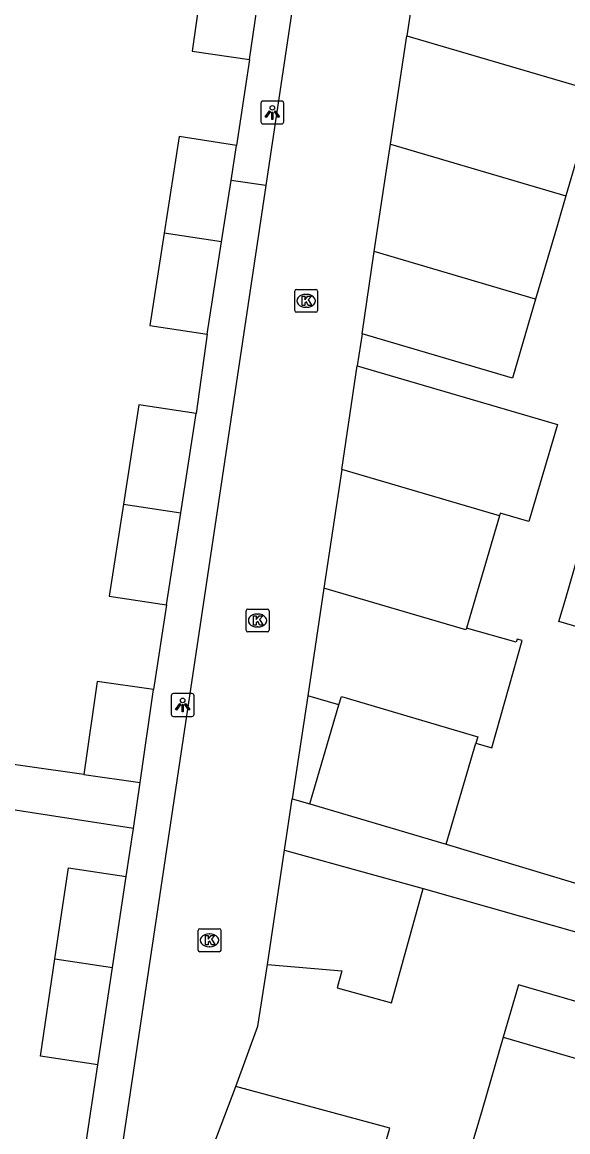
# Model space of a CAD drawing. Extents: x 161084 to 161928, y 385355 to 386522.
# Drawn here: x 161747.83 to 161771.6, y 385445.34 to 385493.71 of the extents above; entities that cross this region are included whole.
import ezdxf

# ---------------------------------------------------------------- set-up
doc = ezdxf.new("R2010")
doc.units = 0
for name, color, linetype in [('IMGEO_Kolk', 7, 'Continuous'), ('IMGEO_Lichtpunt', 7, 'Continuous'), ('IMGEO_Pand', 7, 'Continuous'), ('IMGEO_Rijbaan_lokaal_open', 7, 'Continuous'), ('IMGEO_Voetpad_open', 7, 'Continuous')]:
    doc.layers.add(name, color=color, linetype=linetype)

msp = doc.modelspace()

# ---------------------------------------------------------------- linework, layer by layer
at = {"layer": 'IMGEO_Kolk'}
for p, q in [((161759.698, 385481.135), (161759.698, 385481.987)), ((161759.773, 385482.061), (161760.625, 385482.061)), ((161760.699, 385481.987), (161760.699, 385481.135)), ((161760.186, 385481.841), (161760.211, 385481.841)), ((161760.625, 385481.061), (161759.773, 385481.061)), ((161760.209, 385481.281), (161760.184, 385481.281)), ((161757.58, 385467.201), (161757.58, 385468.053)), ((161757.655, 385468.127), (161758.507, 385468.127)), ((161758.581, 385468.053), (161758.581, 385467.201)), ((161758.068, 385467.907), (161758.093, 385467.907)), ((161758.507, 385467.127), (161757.655, 385467.127)), ((161758.091, 385467.347), (161758.066, 385467.347)), ((161755.487, 385453.264), (161755.487, 385454.116)), ((161755.562, 385454.19), (161756.414, 385454.19)), ((161755.975, 385453.97), (161756, 385453.97)), ((161756.488, 385454.116), (161756.488, 385453.264)), ((161756.414, 385453.19), (161755.562, 385453.19)), ((161755.998, 385453.41), (161755.973, 385453.41))]:
    msp.add_line(p, q, dxfattribs=at)
for points in [[(161759.698, 385481.135), (161759.698, 385481.987)], [(161759.773, 385482.061), (161760.625, 385482.061)], [(161760.699, 385481.987), (161760.699, 385481.135)], [(161760.019, 385481.761), (161760.142, 385481.761), (161760.142, 385481.61), (161760.272, 385481.761), (161760.436, 385481.761), (161760.29, 385481.61), (161760.443, 385481.361), (161760.291, 385481.361), (161760.206, 385481.525), (161760.142, 385481.458), (161760.142, 385481.361), (161760.019, 385481.361), (161760.019, 385481.761)], [(161760.625, 385481.061), (161759.773, 385481.061)], [(161757.58, 385467.201), (161757.58, 385468.053)], [(161757.655, 385468.127), (161758.507, 385468.127)], [(161758.581, 385468.053), (161758.581, 385467.201)], [(161757.901, 385467.827), (161758.024, 385467.827), (161758.024, 385467.676), (161758.154, 385467.827), (161758.318, 385467.827), (161758.172, 385467.676), (161758.325, 385467.427), (161758.173, 385467.427), (161758.088, 385467.591), (161758.024, 385467.524), (161758.024, 385467.427), (161757.901, 385467.427), (161757.901, 385467.827)], [(161758.507, 385467.127), (161757.655, 385467.127)], [(161755.487, 385453.264), (161755.487, 385454.116)], [(161755.562, 385454.19), (161756.414, 385454.19)], [(161756.488, 385454.116), (161756.488, 385453.264)], [(161755.808, 385453.89), (161755.931, 385453.89), (161755.931, 385453.739), (161756.061, 385453.89), (161756.225, 385453.89), (161756.079, 385453.739), (161756.232, 385453.49), (161756.08, 385453.49), (161755.995, 385453.654), (161755.931, 385453.587), (161755.931, 385453.49), (161755.808, 385453.49), (161755.808, 385453.89)], [(161756.414, 385453.19), (161755.562, 385453.19)]]:
    msp.add_lwpolyline(points, dxfattribs=at)
for centre, start, end in [((161759.775, 385481.985), 91.552, 178.448), ((161759.775, 385481.985), 91.552, 178.448), ((161760.623, 385481.985), 1.552, 88.448), ((161760.623, 385481.985), 1.552, 88.448), ((161759.775, 385481.137), 181.552, 268.448), ((161759.775, 385481.137), 181.552, 268.448), ((161760.623, 385481.137), 271.552, 358.448), ((161760.623, 385481.137), 271.552, 358.448), ((161757.657, 385468.051), 91.552, 178.448), ((161757.657, 385468.051), 91.552, 178.448), ((161758.505, 385468.051), 1.552, 88.448), ((161758.505, 385468.051), 1.552, 88.448), ((161757.657, 385467.203), 181.552, 268.448), ((161757.657, 385467.203), 181.552, 268.448), ((161758.505, 385467.203), 271.552, 358.448), ((161758.505, 385467.203), 271.552, 358.448), ((161755.564, 385454.114), 91.552, 178.448), ((161755.564, 385454.114), 91.552, 178.448), ((161756.412, 385454.114), 1.552, 88.448), ((161756.412, 385454.114), 1.552, 88.448), ((161755.564, 385453.266), 181.552, 268.448), ((161755.564, 385453.266), 181.552, 268.448), ((161756.412, 385453.266), 271.552, 358.448), ((161756.412, 385453.266), 271.552, 358.448)]:
    msp.add_arc(centre, 0.0765, start, end, dxfattribs=at)
for centre, major_axis, ratio, start_param, end_param in [((161760.185, 385481.561), (-0.387, 0.002), 0.722429, 4.712389, 7.853982), ((161760.21, 385481.561), (-0.39, 0.002), 0.717154, 1.570796, 4.712389), ((161758.067, 385467.627), (-0.387, 0.002), 0.722429, 4.712389, 7.853982), ((161758.092, 385467.627), (-0.39, 0.002), 0.717154, 1.570796, 4.712389), ((161755.974, 385453.69), (-0.387, 0.002), 0.722429, 4.712389, 7.853982), ((161755.999, 385453.69), (-0.39, 0.002), 0.717154, 1.570796, 4.712389)]:
    msp.add_ellipse(centre, major_axis=major_axis, ratio=ratio, start_param=start_param, end_param=end_param, dxfattribs=at)
at = {"layer": 'IMGEO_Lichtpunt'}
for p, q in [((161759.129, 385490.271), (161758.321, 385490.271)), ((161759.129, 385490.271), (161758.321, 385490.271)), ((161758.227, 385490.176), (161758.227, 385489.369)), ((161758.227, 385490.176), (161758.227, 385489.369)), ((161759.223, 385489.369), (161759.223, 385490.176)), ((161759.223, 385489.369), (161759.223, 385490.176)), ((161758.321, 385489.275), (161759.129, 385489.275)), ((161758.321, 385489.275), (161759.129, 385489.275)), ((161754.318, 385464.347), (161754.318, 385463.54)), ((161754.318, 385464.347), (161754.318, 385463.54)), ((161755.22, 385464.442), (161754.412, 385464.442)), ((161755.22, 385464.442), (161754.412, 385464.442)), ((161755.314, 385463.54), (161755.314, 385464.347)), ((161755.314, 385463.54), (161755.314, 385464.347)), ((161754.412, 385463.446), (161755.22, 385463.446)), ((161754.412, 385463.446), (161755.22, 385463.446))]:
    msp.add_line(p, q, dxfattribs=at)
for points in [[(161758.601, 385489.84), (161758.64, 385489.812), (161758.452, 385489.55), (161758.414, 385489.577), (161758.601, 385489.84)], [(161758.703, 385489.792), (161758.75, 385489.792), (161758.75, 385489.47), (161758.703, 385489.47), (161758.703, 385489.792)], [(161758.813, 385489.812), (161758.851, 385489.839), (161759.038, 385489.577), (161758.999, 385489.549), (161758.813, 385489.812)], [(161754.692, 385464.011), (161754.731, 385463.983), (161754.543, 385463.721), (161754.505, 385463.748), (161754.692, 385464.011)], [(161754.794, 385463.963), (161754.841, 385463.963), (161754.841, 385463.641), (161754.794, 385463.641), (161754.794, 385463.963)], [(161754.904, 385463.983), (161754.942, 385464.01), (161755.129, 385463.748), (161755.09, 385463.72), (161754.904, 385463.983)]]:
    msp.add_lwpolyline(points, dxfattribs=at)
for centre in [(161758.726, 385489.974), (161754.817, 385464.145)]:
    msp.add_circle(centre, 0.0994, dxfattribs=at)
for centre, start, end in [((161758.321, 385490.176), 90, 180), ((161758.321, 385490.176), 90, 180), ((161759.129, 385490.176), 0, 90), ((161759.129, 385490.176), 0, 90), ((161758.321, 385489.369), 180, 270), ((161758.321, 385489.369), 180, 270), ((161759.129, 385489.369), 270, 0), ((161759.129, 385489.369), 270, 360), ((161754.412, 385464.347), 90, 180), ((161754.412, 385464.347), 90, 180), ((161755.22, 385464.347), 0, 90), ((161755.22, 385464.347), 0, 90), ((161754.412, 385463.54), 180, 270), ((161754.412, 385463.54), 180, 270), ((161755.22, 385463.54), 270, 0), ((161755.22, 385463.54), 270, 360)]:
    msp.add_arc(centre, 0.0946, start, end, dxfattribs=at)
at = {"layer": 'IMGEO_Pand'}
for points in [[(161755.79, 385496.34), (161755.226, 385492.447), (161757.736, 385492.084)], [(161757.736, 385492.084), (161758.296, 385495.956)], [(161763.867, 385488.39), (161764.587, 385493.113)], [(161764.587, 385493.113), (161772.852, 385490.687), (161771.517, 385486.142)], [(161757.162, 385488.336), (161754.667, 385488.722), (161754.015, 385484.512)], [(161756.925, 385486.803), (161757.162, 385488.336)], [(161763.167, 385483.708), (161763.666, 385487.075), (161763.867, 385488.39)], [(161763.867, 385488.39), (161771.517, 385486.142)], [(161756.511, 385484.13), (161756.925, 385486.803)], [(161771.517, 385486.142), (161771.146, 385484.879), (161770.193, 385481.636)], [(161754.015, 385484.512), (161753.392, 385480.489), (161755.887, 385480.103)], [(161756.511, 385484.13), (161754.015, 385484.512)], [(161755.887, 385480.103), (161756.511, 385484.13)], [(161762.634, 385480.119), (161763.167, 385483.708)], [(161770.193, 385481.636), (161763.167, 385483.708)], [(161770.193, 385481.636), (161769.183, 385478.196), (161762.634, 385480.119)], [(161761.748, 385474.214), (161762.426, 385478.735)], [(161762.426, 385478.735), (161771.145, 385476.175), (161769.901, 385471.936), (161768.652, 385472.303), (161768.618, 385472.189)], [(161755.402, 385476.646), (161752.902, 385477.031), (161752.234, 385472.7)], [(161754.735, 385472.32), (161755.402, 385476.646)], [(161761.748, 385474.214), (161760.972, 385469.044)], [(161768.618, 385472.189), (161761.748, 385474.214)], [(161752.234, 385472.7), (161751.617, 385468.694), (161754.117, 385468.309)], [(161752.234, 385472.7), (161754.735, 385472.32)], [(161754.117, 385468.309), (161754.735, 385472.32)], [(161768.618, 385472.189), (161767.182, 385467.297)], [(161779.078, 385464.298), (161779.674, 385466.327), (161774.862, 385467.74), (161774.529, 385466.604), (161771.205, 385467.58), (161771.476, 385468.504), (161772.244, 385471.12), (161772.279, 385471.238), (161775.067, 385470.419)], [(161760.972, 385469.044), (161760.266, 385464.337)], [(161767.182, 385467.297), (161767.161, 385467.226), (161760.972, 385469.044)], [(161767.594, 385462.277), (161768.291, 385462.081), (161769.604, 385466.75), (161769.388, 385466.811), (161769.353, 385466.687), (161767.182, 385467.297)], [(161753.545, 385464.617), (161751.095, 385464.966), (161750.518, 385460.91)], [(161752.968, 385460.561), (161753.545, 385464.617)], [(161761.628, 385463.954), (161760.266, 385464.337)], [(161761.628, 385463.954), (161761.734, 385464.312), (161767.677, 385462.56), (161767.594, 385462.277)], [(161760.354, 385459.631), (161761.628, 385463.954)], [(161766.297, 385457.879), (161767.594, 385462.277)], [(161750.518, 385460.91), (161752.968, 385460.561)], [(161760.354, 385459.631), (161766.297, 385457.879)], [(161758.51, 385452.633), (161759.257, 385457.614)], [(161759.257, 385457.614), (161762.926, 385456.599), (161765.294, 385455.943)], [(161749.255, 385452.88), (161749.849, 385456.851), (161752.359, 385456.476)], [(161751.764, 385452.496), (161752.359, 385456.476)], [(161758.51, 385452.633), (161761.751, 385452.355), (161761.547, 385451.62), (161763.914, 385450.964), (161765.294, 385455.943)], [(161775.158, 385453.142), (161774.357, 385450.322), (161769.453, 385451.752), (161768.787, 385449.471)], [(161751.129, 385448.255), (161748.619, 385448.631), (161749.255, 385452.88)], [(161749.255, 385452.88), (161751.764, 385452.496)], [(161751.129, 385448.255), (161751.764, 385452.496)], [(161768.787, 385449.471), (161767.861, 385446.293), (161767.35, 385444.539)], [(161768.787, 385449.471), (161773.459, 385448.107), (161782.037, 385445.606)], [(161755.379, 385442.679), (161757.135, 385447.315)], [(161761.089, 385441.014), (161762.424, 385440.625), (161763.842, 385445.492), (161757.135, 385447.315)]]:
    msp.add_lwpolyline(points, dxfattribs=at)
at = {"layer": 'IMGEO_Rijbaan_lokaal_open'}
for points in [[(161766.055, 385502.738), (161765.637, 385500), (161764.587, 385493.113)], [(161759.892, 385496.328), (161758.437, 385486.593)], [(161758.437, 385486.593), (161751.237, 385438.41)], [(161762.634, 385480.119), (161762.426, 385478.735)], [(161760.266, 385464.337), (161759.593, 385459.855)], [(161759.257, 385457.614), (161759.593, 385459.855)], [(161757.135, 385447.315), (161758.095, 385449.94), (161758.51, 385452.633)]]:
    msp.add_lwpolyline(points, dxfattribs=at)
at = {"layer": 'IMGEO_Voetpad_open'}
for points in [[(161757.736, 385492.084), (161757.162, 385488.336)], [(161758.437, 385486.593), (161756.925, 385486.803)], [(161755.887, 385480.103), (161755.402, 385476.646)], [(161754.117, 385468.309), (161753.545, 385464.617)], [(161750.518, 385460.91), (161745.485, 385461.627)], [(161752.67, 385458.561), (161740.652, 385460.422)], [(161752.67, 385458.561), (161752.968, 385460.561)], [(161759.593, 385459.855), (161760.354, 385459.631)], [(161752.359, 385456.476), (161752.67, 385458.561)], [(161766.297, 385457.879), (161776.27, 385454.878)], [(161765.294, 385455.943), (161775.158, 385453.142)], [(161750.586, 385444.692), (161751.129, 385448.255)]]:
    msp.add_lwpolyline(points, dxfattribs=at)

doc.saveas('drawing.dxf')
